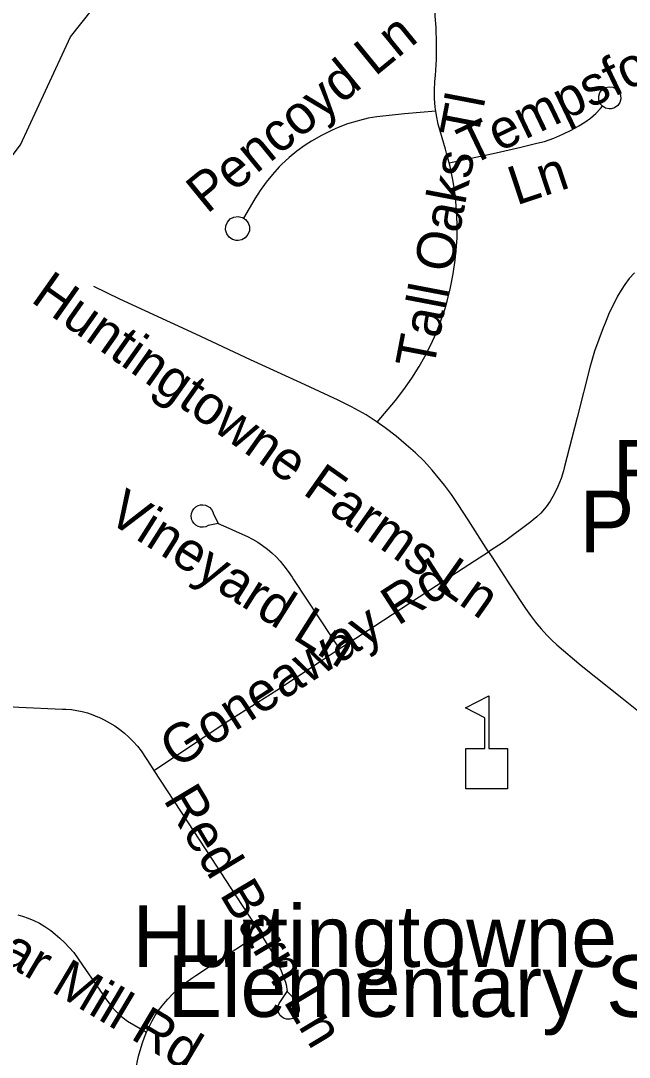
# Model space of a CAD drawing. Extents: x 1383679 to 1536984, y 460658 to 651027.
# Drawn here: x 1442816 to 1444300, y 507756 to 510282 of the extents above; entities that cross this region are included whole.
import ezdxf

# ---------------------------------------------------------------- set-up
doc = ezdxf.new("R2010")
doc.units = 0
for name, color, linetype in [('Exist Cultural Church Label', 7, 'Continuous'), ('Exist Cultural Educational Facility Elementary CELL', 7, 'Continuous'), ('Exist Cultural Educational Facility High Label', 7, 'Continuous'), ('Exist Hydrographic Creek Single Shore', 7, 'Continuous'), ('Exist Road Non-System Type 51', 7, 'Continuous'), ('Exist Road Non-System Type 51 Label', 7, 'Continuous')]:
    doc.layers.add(name, color=color, linetype=linetype)

msp = doc.modelspace()

# ---------------------------------------------------------------- linework, layer by layer
at = {"layer": 'Exist Cultural Educational Facility Elementary CELL'}
msp.add_lwpolyline([(1443901.9, 508410.5), (1443901.9, 508508.4), (1443947.9, 508508.4), (1443947.9, 508583.5), (1443900.9, 508607.7), (1443957.5, 508636.9), (1443957.5, 508508.4), (1444003.6, 508508.4), (1444003.6, 508410.5)], close=True, dxfattribs=at)
at = {"layer": 'Exist Hydrographic Creek Single Shore'}
msp.add_lwpolyline([(1442146.4, 505703.5), (1442258.3, 505927.7), (1442381.3, 506292.9), (1442459.4, 506409.5), (1442595.3, 506557.7), (1442621.4, 506612.9), (1442566.4, 507290.3), (1442413.3, 507552.6), (1442367.4, 508236.3), (1442428.4, 508369.7), (1442483.4, 508644.3), (1442493.4, 509218.5), (1442645.4, 509757), (1442815.3, 509980.1), (1442937.4, 510243.5), (1443073.4, 510414.7), (1443083.4, 510483.5)], dxfattribs=at)
at = {"layer": 'Exist Road Non-System Type 51'}
for points in [[(1443828.2, 510062.2), (1443826.8, 510071.8), (1443825.1, 510092.6), (1443825, 510113.6), (1443826.3, 510134.5), (1443828.1, 510148.9), (1443830.1, 510188.1), (1443830.4, 510227.2), (1443829.2, 510266.2), (1443827.3, 510293.7), (1443817.7, 510458.1)], [(1444234.8, 510074), (1444228.9, 510081.1), (1444225.8, 510089.8), (1444225.8, 510099), (1444228.9, 510107.6), (1444234.6, 510114.8), (1444242.5, 510119.6), (1444251.4, 510121.6), (1444260.6, 510120.4), (1444268.8, 510116.3), (1444275.2, 510109.6), (1444278.9, 510101.2), (1444279.7, 510092.1), (1444277.4, 510083.2), (1444272.2, 510075.6), (1444264.8, 510070.1), (1444256.5, 510067.6), (1444251, 510067.4), (1444242.6, 510069.2), (1444234.8, 510074)], [(1443828.2, 510062.2), (1443752.4, 510055.6), (1443684.4, 510048.5), (1443663.3, 510044.9), (1443642.3, 510039.7), (1443636.7, 510038), (1443613.1, 510030.9), (1443590.4, 510022.5), (1443575.4, 510016), (1443549.8, 510003), (1443524.9, 509988.7), (1443510, 509979.3), (1443489.8, 509964.7), (1443470.6, 509948.9), (1443452.3, 509931.8), (1443446.7, 509926.1), (1443429.8, 509907.9), (1443414.3, 509888.9), (1443399.9, 509869), (1443386.8, 509848.1), (1443359.3, 509801.1)], [(1443861.1, 509935.9), (1443854.8, 509960), (1443852, 509969.8), (1443834.6, 510030.6), (1443829.9, 510051.1), (1443828.2, 510062.2)], [(1443861.1, 509935.9), (1443975.5, 509960.9), (1444036.1, 509974.2), (1444075, 509983.7), (1444093.4, 509988.2), (1444116.5, 509996.2), (1444138.7, 510005.6), (1444160.3, 510016.5), (1444177.4, 510026.6), (1444192.1, 510035.2), (1444205.9, 510045.2), (1444218.7, 510056.4), (1444230.4, 510068.7), (1444234.8, 510074)], [(1443685.6, 509304), (1443730.2, 509356.9), (1443750.8, 509383.7), (1443770, 509411.4), (1443787.8, 509440), (1443801.6, 509464.3), (1443816.1, 509492.4), (1443829.3, 509521.4), (1443841, 509550.9), (1443851.1, 509581), (1443856.4, 509599.1), (1443864.5, 509631.9), (1443871, 509665.2), (1443876, 509698.7), (1443879.3, 509732.4), (1443880.6, 509753.1), (1443880.8, 509786.5), (1443879.3, 509819.8), (1443876.3, 509853), (1443871.7, 509885.9), (1443870.2, 509894.7), (1443863.3, 509927.6), (1443861.1, 509935.9)], [(1443359.3, 509801.1), (1443364.4, 509798), (1443370.7, 509790.2), (1443374, 509780.6), (1443373.8, 509770.6), (1443370.3, 509761.2), (1443363.8, 509753.5), (1443355.1, 509748.4), (1443346.2, 509746.8), (1443341.7, 509747), (1443332.9, 509749.2), (1443324.6, 509754.9), (1443318.7, 509763), (1443315.8, 509772.6), (1443316.4, 509782.7), (1443320.3, 509791.9), (1443327.1, 509799.3), (1443336, 509804), (1443346, 509805.4), (1443355.8, 509803.3), (1443359.3, 509801.1)], [(1444313.4, 509667.7), (1444300.4, 509654), (1444289.9, 509639.9), (1444280.5, 509626.1), (1444271.9, 509610.9), (1444264, 509595.8), (1444251.7, 509570.8), (1444241.4, 509545), (1444236.9, 509534.1), (1444225.8, 509505.5), (1444215.7, 509477.3), (1444207.1, 509448.7), (1444205.1, 509440.9), (1444173, 509315.5), (1444141.5, 509193.1), (1444139.7, 509185.8), (1444133.9, 509166.4), (1444126.5, 509147.4), (1444117.5, 509129), (1444107.1, 509111.5), (1444097.7, 509098.1), (1444084.5, 509082), (1444075, 509073.7), (1444066.2, 509066), (1444060.3, 509060.8), (1443996.4, 509013.3), (1443957.2, 508988)], [(1443685.6, 509304), (1443678.3, 509309), (1443658.3, 509321.7), (1443622.6, 509341.4), (1443590.6, 509357.6), (1443499.3, 509399.8), (1443376.6, 509455.8), (1443243.1, 509518.3), (1443057.9, 509604.2), (1442994.6, 509634.4)], [(1443957.2, 508988), (1443907.4, 509066), (1443882.7, 509103.7), (1443866.9, 509127.6), (1443849.6, 509150.8), (1443838.4, 509164.5), (1443819.8, 509187), (1443799.8, 509208.8), (1443778.6, 509229.5), (1443756.5, 509248.8), (1443756.2, 509249.1), (1443731.4, 509270.2), (1443705.3, 509290.3), (1443685.6, 509304)], [(1443297.7, 509057), (1443273.4, 509052), (1443267.5, 509049.3), (1443261.2, 509048.1), (1443254.8, 509048.3), (1443248.7, 509050.1), (1443243.1, 509053.2), (1443238.3, 509057.6), (1443234.7, 509062.9), (1443233.6, 509066), (1443232.5, 509068.9), (1443231.7, 509075.3), (1443232.4, 509081.6), (1443234.6, 509087.7), (1443238.2, 509093), (1443242.8, 509097.4), (1443248.4, 509100.6), (1443254.6, 509102.4), (1443260.4, 509102.7), (1443266.3, 509101.7), (1443271.7, 509099.7), (1443277, 509096.1), (1443281.4, 509091.3), (1443284.5, 509085.7), (1443286.2, 509079.5), (1443293.1, 509066), (1443297.7, 509057)], [(1443297.7, 509057), (1443323.7, 509045.8), (1443355.9, 509031.4), (1443369, 509025.4), (1443381.7, 509018.7), (1443394.1, 509011.3), (1443406, 509003.3), (1443417.5, 508994.6), (1443428.4, 508985.3), (1443438.9, 508975.5), (1443448.8, 508965), (1443458.1, 508954.1), (1443468.5, 508940.5), (1443478.2, 508926.5), (1443481.7, 508921), (1443574.5, 508778.9), (1443593.1, 508751.3)], [(1443593.1, 508751.3), (1443619.9, 508768.8), (1443677.5, 508806), (1443766.5, 508864.8), (1443851, 508920), (1443923.2, 508966.2), (1443957.2, 508988)], [(1443957.2, 508988), (1443966.6, 508973.2), (1444009.3, 508908), (1444047, 508850.2), (1444059.2, 508833.1), (1444072, 508816.4), (1444075, 508812.8), (1444085.4, 508800.3), (1444099.5, 508784.6), (1444110.6, 508773.5), (1444123.7, 508761.4), (1444182.9, 508711.3), (1444286.3, 508628.6), (1444334.9, 508589.8)], [(1443140.7, 508455.1), (1443198.5, 508493.2), (1443317.3, 508572.7), (1443440.8, 508650.7), (1443546.3, 508720.7), (1443593.1, 508751.3)], [(1442785.6, 508611.2), (1442811.1, 508609.5), (1442918.2, 508604.8), (1442926.2, 508604.6), (1442939.5, 508603.6), (1442952.7, 508601.7), (1442965.8, 508599), (1442978.7, 508595.4), (1442991.4, 508591.1), (1443003.5, 508586.1), (1443006.5, 508584.8), (1443019.8, 508578.5), (1443032.7, 508571.4), (1443045.3, 508563.6), (1443057.4, 508555.1), (1443069, 508545.9), (1443080, 508536.1), (1443090.5, 508525.7), (1443100.4, 508514.7), (1443109.9, 508502.9), (1443133.8, 508465.7), (1443140.7, 508455.1)], [(1443140.7, 508455.1), (1443222.9, 508329.9), (1443280.9, 508240.8), (1443339.3, 508151.7), (1443379.8, 508090), (1443399.7, 508058.5)], [(1442808.6, 508103.5), (1442820.6, 508099.8), (1442833.8, 508095.4), (1442847.9, 508089.8), (1442862, 508083.1), (1442874.9, 508075.3), (1442889.6, 508065), (1442899.8, 508056), (1442911.4, 508046.5), (1442923, 508036), (1442945.7, 508011.2), (1442966.3, 507980.4), (1443023.3, 507898.9), (1443030.3, 507889.3), (1443038.4, 507879.3), (1443047.1, 507869.7), (1443056.3, 507860.7), (1443066, 507852.3), (1443076.2, 507844.4), (1443123, 507817.1)], [(1443123, 507817.1), (1443123.7, 507819), (1443129.9, 507832.2), (1443136.7, 507845.2), (1443144.2, 507857.7), (1443152.4, 507869.9), (1443161.2, 507881.7), (1443164.9, 507886.3), (1443175.1, 507898.2), (1443185.7, 507909.5), (1443196.9, 507920.3), (1443208.6, 507930.5), (1443220.8, 507940.2), (1443233.5, 507949.2), (1443243.4, 507955.7), (1443283.7, 507982), (1443399.7, 508058.5)], [(1443399.7, 508058.5), (1443418.4, 508028.9), (1443435.8, 508002), (1443451.2, 507967), (1443461.6, 507938.9), (1443463.2, 507933.4), (1443465.5, 507916.5)], [(1443465.5, 507916.5), (1443489, 507892.6), (1443490.6, 507890.3), (1443492.4, 507887.1), (1443494.6, 507881.3), (1443495.5, 507875.2), (1443494.8, 507869), (1443492.7, 507863.1), (1443489.3, 507857.9), (1443484.8, 507853.7), (1443479.4, 507850.6), (1443473.4, 507848.9), (1443467.6, 507848.7), (1443464.4, 507849.1), (1443458.8, 507850.7), (1443453.5, 507853.9), (1443449, 507858.2), (1443445.7, 507863.5), (1443443.7, 507869.3), (1443443.1, 507875.5), (1443444, 507881.7), (1443446.4, 507887.5), (1443465.5, 507916.5)], [(1443339.8, 507032.7), (1443319.1, 507081.8), (1443253.4, 507235), (1443167, 507437), (1443134.6, 507520.9), (1443106.5, 507601), (1443102.1, 507615.2), (1443099.2, 507629.9), (1443097, 507644.7), (1443095.6, 507659.6), (1443094.9, 507674.6), (1443095, 507689.7), (1443095.4, 507698.7), (1443096.2, 507714), (1443097.8, 507729), (1443100.2, 507743.8), (1443103.3, 507758.5), (1443107, 507772.9), (1443113.3, 507791.2), (1443118.2, 507805.4), (1443123, 507817.1)]]:
    msp.add_lwpolyline(points, dxfattribs=at)

# ---------------------------------------------------------------- texts
at = {"layer": 'Exist Cultural Church Label'}
for s, p in [('Forest Hill', (1444259.6, 509110.9)), ('Presbyterian', (1444178.9, 508987.1))]:
    msp.add_text(s, height=150, rotation=0, dxfattribs=at).set_placement(p)
at = {"layer": 'Exist Cultural Educational Facility High Label'}
for s, p in [('Hurtingtowne Farms', (1443088.7, 507976.4)), ('Elementary School', (1443173.8, 507854.7))]:
    msp.add_text(s, height=150, rotation=0, dxfattribs=at).set_placement(p)
at = {"layer": 'Exist Road Non-System Type 51 Label'}
for s, rotation, p in [('Pencoyd Ln', 39.2738, (1443270.1, 509809.9)), ('Tempsford', 25.6359, (1443912.4, 509928.2)), ('Tall Oaks Tl', 79.1433, (1443822.7, 509429.9)), ('Ln', 18.4357, (1444025, 509831.8)), ('Huntingtowne Farms Ln', 324.7699, (1442837.6, 509599.3)), ('Vineyard Ln', 327.6782, (1443022, 509065.5)), ('Goneaway Rd', 32.8562, (1443195.9, 508457.7)), ('Red Barn Ln', 300.8212, (1443162.3, 508384)), ('Sugar Mill Rd', 329.3021, (1442565, 508109.1))]:
    msp.add_text(s, height=95, rotation=rotation, dxfattribs=at).set_placement(p)

doc.saveas('drawing.dxf')
